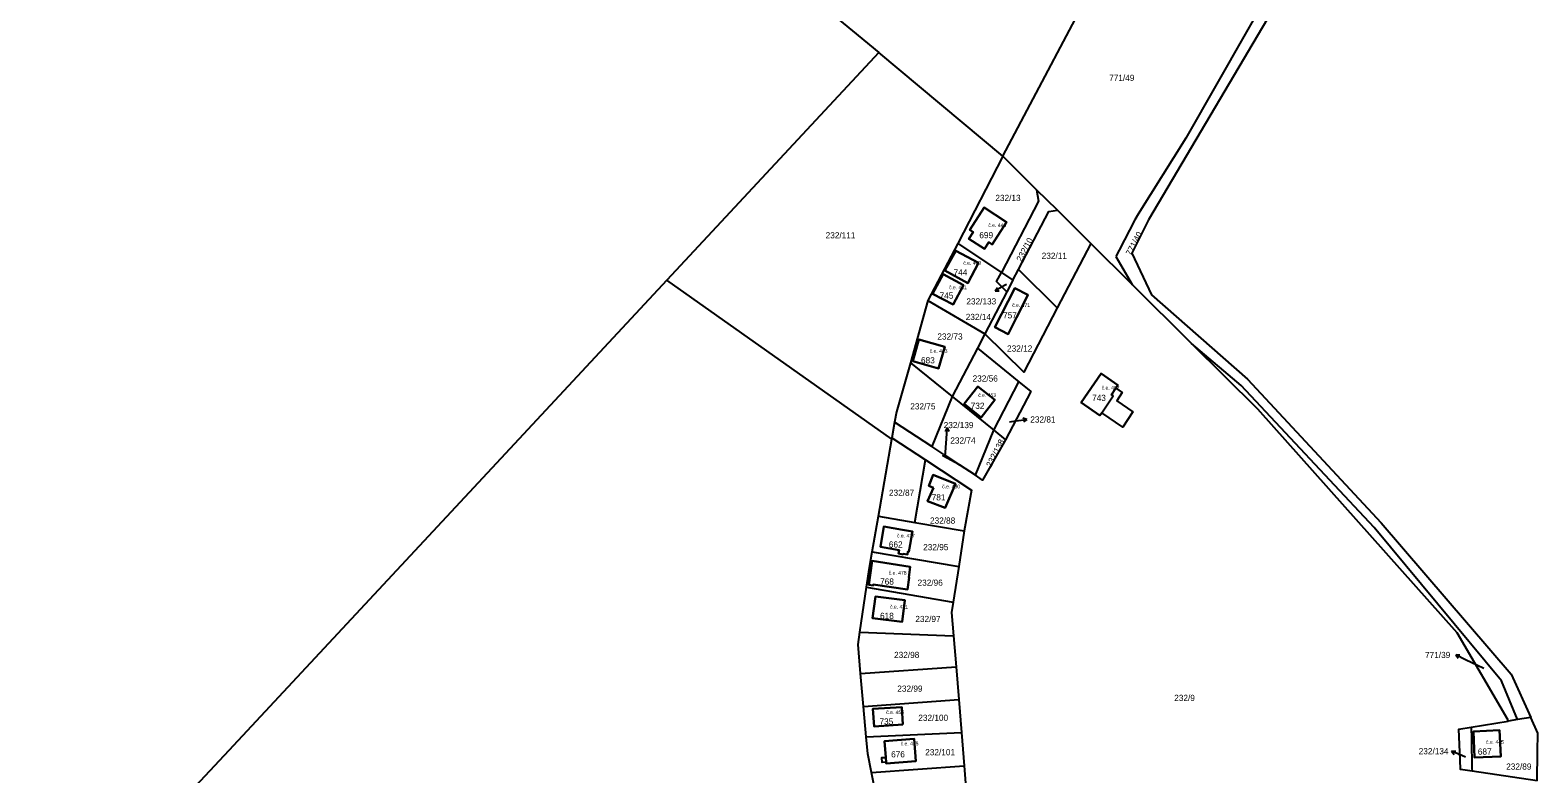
# Model space of a CAD drawing. Extents: x -887272 to -877616, y -1026687 to -1019819.
# Drawn here: x -882233.5 to -881818.1, y -1023615.5 to -1023410.6 of the extents above; entities that cross this region are included whole.
import ezdxf

# ---------------------------------------------------------------- set-up
doc = ezdxf.new("R2010")
doc.units = 0
for name, color, linetype in [('Definiční body', 7, 'Continuous'), ('Hranice parcel', 7, 'Continuous'), ('Parcelní čísla', 7, 'Continuous'), ('Polygon budovy', 7, 'Continuous'), ('Pop  PČ popisy', 7, 'Continuous'), ('Vnitřní kresba', 7, 'Continuous')]:
    doc.layers.add(name, color=color, linetype=linetype)

msp = doc.modelspace()

# ---------------------------------------------------------------- linework, layer by layer
at = {"layer": 'Hranice parcel'}
for p, q in [((-881999.63, -1023416.75), (-882058.02, -1023479.44)), ((-881965.46, -1023445.29), (-881999.63, -1023416.75)), ((-881965.46, -1023445.29), (-881977.86, -1023469.33)), ((-881964.49, -1023446.26), (-881965.46, -1023445.29)), ((-881956.17, -1023454.58), (-881964.49, -1023446.26)), ((-881950.44, -1023460.16), (-881956.17, -1023454.58)), ((-881941.26, -1023469.34), (-881950.44, -1023460.16)), ((-881977.86, -1023469.33), (-881986.1, -1023485.08)), ((-881977.86, -1023469.33), (-881965.87, -1023477.36)), ((-881941.26, -1023469.34), (-881950.54, -1023487.1)), ((-881929.87, -1023480.62), (-881941.26, -1023469.34)), ((-881934.3, -1023472.97), (-881929.87, -1023480.62)), ((-881965.87, -1023477.36), (-881962.71, -1023479.48)), ((-881962.71, -1023479.48), (-881961.18, -1023476.49)), ((-881961.18, -1023476.49), (-881950.54, -1023487.1)), ((-881996.08, -1023523.25), (-882058.02, -1023479.44)), ((-881964.33, -1023482.66), (-881970.4, -1023494.24)), ((-881962.71, -1023479.48), (-881964.33, -1023482.66)), ((-881913.49, -1023496.9), (-881929.87, -1023480.62)), ((-881986.1, -1023485.08), (-881990.93, -1023502.21)), ((-881986.1, -1023485.08), (-881970.4, -1023494.24)), ((-881970.4, -1023494.24), (-881972.46, -1023498.24)), ((-881972.46, -1023498.24), (-881979.39, -1023511.53)), ((-881972.46, -1023498.24), (-881961.04, -1023507.47)), ((-881895.21, -1023515.01), (-881913.49, -1023496.9)), ((-881990.93, -1023502.21), (-881979.39, -1023511.53)), ((-881967.93, -1023520.85), (-881961.04, -1023507.47)), ((-881979.39, -1023511.53), (-881985.07, -1023525.34)), ((-881979.39, -1023511.53), (-881967.93, -1023520.85)), ((-881995.28, -1023518.63), (-881996.02, -1023522.93)), ((-881985.07, -1023525.34), (-881995.28, -1023518.63)), ((-881999.76, -1023544.49), (-881996.08, -1023523.25)), ((-881996.02, -1023522.93), (-881996.08, -1023523.25)), ((-881996.02, -1023522.93), (-881986.75, -1023529.02)), ((-881973.03, -1023533.25), (-881967.93, -1023520.85)), ((-881967.93, -1023520.85), (-881964.73, -1023523.44)), ((-881981.77, -1023527.51), (-881985.07, -1023525.34)), ((-881981.77, -1023527.51), (-881977.45, -1023530.34)), ((-881989.73, -1023546.22), (-881986.75, -1023529.02)), ((-881973.03, -1023533.25), (-881977.45, -1023530.34)), ((-882001.46, -1023554.3), (-881999.76, -1023544.49)), ((-881999.76, -1023544.49), (-881989.73, -1023546.22)), ((-881989.73, -1023546.22), (-881976.11, -1023548.58)), ((-881976.11, -1023548.58), (-881977.63, -1023558.42)), ((-882001.46, -1023554.3), (-881977.63, -1023558.42)), ((-881977.63, -1023558.42), (-881979.14, -1023568.21)), ((-882004.86, -1023576.46), (-882003.02, -1023564.08)), ((-882003.02, -1023564.08), (-881979.14, -1023568.21)), ((-882004.86, -1023576.46), (-881979.04, -1023577.48)), ((-881979.04, -1023577.48), (-881978.32, -1023586.01)), ((-882004.66, -1023587.88), (-881978.32, -1023586.01)), ((-881978.32, -1023586.01), (-881977.56, -1023595.07)), ((-882003.86, -1023596.94), (-882004.66, -1023587.88)), ((-881825.37, -1023588.04), (-881820, -1023599.95)), ((-882003.86, -1023596.94), (-881977.56, -1023595.07)), ((-882003.11, -1023605.34), (-882003.86, -1023596.94)), ((-881977.56, -1023595.07), (-881976.82, -1023604.15)), ((-881836.44, -1023602.65), (-881826.23, -1023600.97)), ((-881826.23, -1023600.97), (-881826.27, -1023600.76)), ((-881823.68, -1023600.55), (-881826.23, -1023600.97)), ((-881820, -1023599.95), (-881823.68, -1023600.55)), ((-882003.11, -1023605.34), (-881976.82, -1023604.15)), ((-881976.82, -1023604.15), (-881976.12, -1023613.34)), ((-882001.64, -1023615.16), (-881976.12, -1023613.34)), ((-881999.69, -1023624.69), (-882001.64, -1023615.16)), ((-881976.12, -1023613.34), (-881975.38, -1023622.97)), ((-881818.23, -1023617.44), (-881836.19, -1023614.81))]:
    msp.add_line(p, q, dxfattribs=at)
for points in [[(-881965.46, -1023445.29), (-881937.09, -1023391.55), (-881918.59, -1023397.41), (-881902.88, -1023368.96)], [(-882081.8, -1023371.16), (-882063.68, -1023376.58), (-882034.36, -1023388.04), (-881999.63, -1023416.75)], [(-881881.58, -1023381.65), (-881915.08, -1023440.34), (-881928.2, -1023461.3), (-881929.08, -1023462.8)], [(-881878.1, -1023383.87), (-881887.44, -1023398.64), (-881925.36, -1023462.88), (-881929.94, -1023472.01), (-881924.53, -1023483.51), (-881898.05, -1023506.74), (-881861.18, -1023546.34), (-881825.37, -1023588.04)], [(-881956.17, -1023454.58), (-881955.61, -1023457.68), (-881965.87, -1023477.36)], [(-881968.4, -1023469.6), (-881969.34, -1023469.02), (-881970.53, -1023470.82), (-881974.81, -1023468.07), (-881973.64, -1023466.24), (-881974.57, -1023465.64), (-881970.59, -1023459.46), (-881964.43, -1023463.47), (-881968.4, -1023469.6)], [(-881961.18, -1023476.49), (-881952.8, -1023460.5), (-881950.44, -1023460.16)], [(-881929.08, -1023462.8), (-881933.38, -1023471.19), (-881934.3, -1023472.97)], [(-881975.1, -1023480.27), (-881981.44, -1023476.85), (-881978.46, -1023471.42), (-881972.16, -1023474.66), (-881975.1, -1023480.27)], [(-881984.84, -1023483.2), (-881981.95, -1023477.81), (-881976.31, -1023480.81), (-881979.17, -1023486.19), (-881984.84, -1023483.2)], [(-881964.33, -1023482.66), (-881967.19, -1023479.88), (-881965.87, -1023477.36)], [(-882058.02, -1023479.44), (-882103.84, -1023528.65), (-882178.79, -1023609.12), (-882251.38, -1023686.73), (-882326.67, -1023766.9), (-882416, -1023862), (-882806.28, -1023803.54), (-882785.58, -1023775.53)], [(-881958.55, -1023483.48), (-881958.59, -1023483.58), (-881961.69, -1023489.79), (-881963.96, -1023494.35), (-881967.69, -1023492.44), (-881962.21, -1023481.64), (-881958.55, -1023483.48)], [(-881950.54, -1023487.1), (-881959.68, -1023504.83), (-881970.4, -1023494.24)], [(-881990.29, -1023501.81), (-881988.59, -1023495.84), (-881981.47, -1023497.86), (-881983.17, -1023503.84), (-881990.29, -1023501.81)], [(-881823.68, -1023600.55), (-881828.03, -1023589.87), (-881863.15, -1023547.67), (-881899.78, -1023508.48), (-881913.49, -1023496.9)], [(-881990.93, -1023502.21), (-881994.77, -1023515.72), (-881995.28, -1023518.63)], [(-881961.04, -1023507.47), (-881957.76, -1023510.11), (-881964.73, -1023523.44)], [(-881938.71, -1023516.74), (-881943.92, -1023513.21), (-881938.38, -1023505.21), (-881933.74, -1023508.37), (-881934.34, -1023509.27), (-881932.58, -1023510.45), (-881934.1, -1023512.69), (-881929.62, -1023515.71), (-881932.43, -1023519.94), (-881938.21, -1023516.01), (-881938.71, -1023516.74)], [(-881967.69, -1023512.49), (-881971.43, -1023517.29), (-881976.11, -1023513.59), (-881972.37, -1023508.8), (-881967.69, -1023512.49)], [(-881826.27, -1023600.76), (-881840.27, -1023576.67), (-881895.21, -1023515.01)], [(-881964.73, -1023523.44), (-881971.06, -1023534.55), (-881973.03, -1023533.25)], [(-881977.45, -1023530.34), (-881981.97, -1023527.88), (-881981.77, -1023527.51)], [(-881986.75, -1023529.02), (-881974.15, -1023537.3), (-881976.11, -1023548.58)], [(-881984.59, -1023536.68), (-881985.85, -1023536.17), (-881984.63, -1023533.14), (-881978.56, -1023535.61), (-881981.36, -1023542.21), (-881986.2, -1023540.42), (-881984.59, -1023536.68)], [(-881994.23, -1023554.83), (-881994.06, -1023553.85), (-881999.19, -1023552.97), (-881998.23, -1023547.38), (-881993.16, -1023548.24), (-881990.39, -1023548.72), (-881991.35, -1023554.31), (-881991.62, -1023554.27), (-881991.76, -1023555.08), (-881992.96, -1023554.88), (-881992.99, -1023555.07), (-881994.23, -1023554.83)], [(-882003.02, -1023564.08), (-882002.21, -1023558.65), (-882001.46, -1023554.3)], [(-882001.49, -1023556.8), (-881991, -1023558.46), (-881991.41, -1023561.42), (-881991.3, -1023561.45), (-881991.74, -1023564.69), (-882001.18, -1023563.32), (-882001.24, -1023563.63), (-882002.41, -1023563.41), (-882001.49, -1023556.8)], [(-882001.35, -1023572.58), (-882000.59, -1023566.61), (-881992.44, -1023567.65), (-881993.21, -1023573.63), (-882001.35, -1023572.58)], [(-881979.14, -1023568.21), (-881979.58, -1023571.07), (-881979.04, -1023577.48)], [(-882004.66, -1023587.88), (-882005.37, -1023579.92), (-882004.86, -1023576.46)], [(-881993.01, -1023601.91), (-882000.94, -1023602.43), (-882001.25, -1023597.61), (-881993.3, -1023597.12), (-881993.01, -1023601.91)], [(-881836.19, -1023614.81), (-881839.36, -1023614.34), (-881839.46, -1023611.7), (-881839.79, -1023603.19), (-881836.44, -1023602.65)], [(-881836.44, -1023602.65), (-881836.37, -1023606.01), (-881836.2, -1023614.01), (-881836.19, -1023614.81)], [(-881818.23, -1023617.44), (-881818.12, -1023609.45), (-881818.05, -1023604.28), (-881820, -1023599.95)], [(-882001.64, -1023615.16), (-882002.7, -1023610), (-882003.11, -1023605.34)], [(-881997.61, -1023612.63), (-881997.63, -1023612.33), (-881998.72, -1023612.41), (-881998.82, -1023611.06), (-881997.72, -1023610.98), (-881998.04, -1023606.49), (-881989.91, -1023605.92), (-881989.47, -1023612.05), (-881997.61, -1023612.63)], [(-881828.6, -1023603.51), (-881828.29, -1023610.72), (-881835.51, -1023611.03), (-881835.82, -1023603.82), (-881828.6, -1023603.51)]]:
    msp.add_lwpolyline(points, dxfattribs=at)
at = {"layer": 'Polygon budovy'}
for points in [[(-881970.59, -1023459.46), (-881974.57, -1023465.64), (-881973.64, -1023466.24), (-881974.81, -1023468.07), (-881970.53, -1023470.82), (-881969.34, -1023469.02), (-881968.4, -1023469.6), (-881964.43, -1023463.47)], [(-881981.44, -1023476.85), (-881975.1, -1023480.27), (-881972.16, -1023474.66), (-881978.46, -1023471.42)], [(-881984.84, -1023483.2), (-881979.17, -1023486.19), (-881976.31, -1023480.81), (-881981.95, -1023477.81)], [(-881962.21, -1023481.64), (-881967.69, -1023492.44), (-881963.96, -1023494.35), (-881961.69, -1023489.79), (-881958.59, -1023483.58), (-881958.55, -1023483.48)], [(-881988.59, -1023495.84), (-881990.29, -1023501.81), (-881983.17, -1023503.84), (-881981.47, -1023497.86)], [(-881938.71, -1023516.74), (-881938.21, -1023516.01), (-881935.06, -1023511.39), (-881935.55, -1023511.06), (-881934.34, -1023509.27), (-881933.74, -1023508.37), (-881938.38, -1023505.21), (-881943.92, -1023513.21)], [(-881976.11, -1023513.59), (-881971.43, -1023517.29), (-881967.69, -1023512.49), (-881972.37, -1023508.8)], [(-881984.59, -1023536.68), (-881986.2, -1023540.42), (-881981.36, -1023542.21), (-881978.56, -1023535.61), (-881984.63, -1023533.14), (-881985.85, -1023536.17)], [(-881998.23, -1023547.38), (-881999.19, -1023552.97), (-881994.06, -1023553.85), (-881994.23, -1023554.83), (-881992.99, -1023555.07), (-881992.96, -1023554.88), (-881991.76, -1023555.08), (-881991.62, -1023554.27), (-881991.35, -1023554.31), (-881990.39, -1023548.72), (-881993.16, -1023548.24)], [(-882002.41, -1023563.41), (-882001.24, -1023563.63), (-882001.18, -1023563.32), (-881991.74, -1023564.69), (-881991.3, -1023561.45), (-881991.41, -1023561.42), (-881991, -1023558.46), (-882001.49, -1023556.8)], [(-882000.59, -1023566.61), (-882001.35, -1023572.58), (-881993.21, -1023573.63), (-881992.44, -1023567.65)], [(-881993.01, -1023601.91), (-881993.3, -1023597.12), (-882001.25, -1023597.61), (-882000.94, -1023602.43)], [(-881989.91, -1023605.92), (-881998.04, -1023606.49), (-881997.72, -1023610.98), (-881997.63, -1023612.33), (-881997.61, -1023612.63), (-881989.47, -1023612.05)], [(-881835.82, -1023603.82), (-881835.51, -1023611.03), (-881828.29, -1023610.72), (-881828.6, -1023603.51)]]:
    msp.add_lwpolyline(points, close=True, dxfattribs=at)
at = {"layer": 'Pop  PČ popisy'}
for p, q in [((-881964.99, -1023480.97), (-881967.61, -1023482.43)), ((-881967.61, -1023482.43), (-881966.98, -1023481.5)), ((-881967.61, -1023482.43), (-881966.5, -1023482.38)), ((-881964.49, -1023480.67), (-881964.99, -1023480.97)), ((-881980.77, -1023520.18), (-881981.34, -1023521.14)), ((-881980.98, -1023523.17), (-881980.77, -1023520.18)), ((-881980.77, -1023520.18), (-881980.34, -1023521.21)), ((-881963.61, -1023518.53), (-881961.87, -1023518.28)), ((-881961.87, -1023518.28), (-881958.9, -1023517.86)), ((-881958.9, -1023517.86), (-881959.96, -1023517.51)), ((-881958.9, -1023517.86), (-881959.82, -1023518.5)), ((-881981.32, -1023528.03), (-881980.98, -1023523.17)), ((-881840.65, -1023582.76), (-881839.53, -1023582.75)), ((-881837.95, -1023584.08), (-881840.65, -1023582.76)), ((-881840.65, -1023582.76), (-881839.97, -1023583.65)), ((-881832.97, -1023586.53), (-881837.95, -1023584.08)), ((-881841.8, -1023609.31), (-881840.69, -1023609.24)), ((-881839.04, -1023610.48), (-881841.8, -1023609.31)), ((-881841.8, -1023609.31), (-881841.08, -1023610.16)), ((-881837.97, -1023610.94), (-881839.04, -1023610.48))]:
    msp.add_line(p, q, dxfattribs=at)
at = {"layer": 'Vnitřní kresba'}
for p, q in [((-881938.21, -1023516.01), (-881935.06, -1023511.39)), ((-881935.55, -1023511.06), (-881934.34, -1023509.27)), ((-881935.06, -1023511.39), (-881935.55, -1023511.06)), ((-881997.63, -1023612.33), (-881997.72, -1023610.98))]:
    msp.add_line(p, q, dxfattribs=at)

# ---------------------------------------------------------------- texts
at = {"layer": 'Definiční body'}
for s, p in [('č.e. 446', (-881969.47, -1023464.82)), ('č.e. 460', (-881976.38, -1023475.21)), ('č.e. 461', (-881980.3, -1023481.96)), ('č.e. 471', (-881962.88, -1023486.83)), ('č.e. 443', (-881985.63, -1023499.45)), ('č.e. 453', (-881972.25, -1023511.62)), ('č.e. 462', (-881938.24, -1023509.61)), ('č.e. 480', (-881982.19, -1023536.83)), ('č.e. 437', (-881994.63, -1023550.38)), ('č.e. 478', (-881996.92, -1023560.63)), ('č.e. 421', (-881996.56, -1023569.97)), ('č.e. 456', (-881997.61, -1023599.03)), ('č.e. 455', (-881993.63, -1023607.69)), ('č.e. 445', (-881832.31, -1023607.23))]:
    msp.add_text(s, height=1, dxfattribs=at).set_placement(p)
at = {"layer": 'Parcelní čísla'}
for s, p in [('771/49', (-881936.17, -1023424.56)), ('232/13', (-881967.53, -1023457.65)), ('232/111', (-882014.3, -1023467.94)), ('699', (-881971.95, -1023467.91)), ('232/11', (-881954.76, -1023473.6)), ('744', (-881979.04, -1023478.15)), ('745', (-881982.89, -1023484.56)), ('232/133', (-881975.52, -1023486.16)), ('232/14', (-881975.7, -1023490.45)), ('757', (-881965.41, -1023489.99)), ('232/73', (-881983.51, -1023495.84)), ('232/12', (-881964.31, -1023499.15)), ('683', (-881988.02, -1023502.39)), ('232/56', (-881973.8, -1023507.41)), ('743', (-881940.88, -1023512.75)), ('232/75', (-881990.98, -1023515.09)), ('732', (-881974.33, -1023514.93)), ('232/139', (-881981.77, -1023520.25)), ('232/81', (-881957.9, -1023518.7)), ('232/74', (-881979.94, -1023524.49)), ('232/87', (-881996.85, -1023538.9)), ('781', (-881985.07, -1023540.16)), ('232/88', (-881985.54, -1023546.57)), ('662', (-881996.88, -1023553.16)), ('232/95', (-881987.42, -1023553.89)), ('768', (-881999.29, -1023563.37)), ('232/96', (-881988.97, -1023563.69)), ('618', (-881999.31, -1023572.83)), ('232/97', (-881989.58, -1023573.69)), ('232/98', (-881995.44, -1023583.6)), ('771/39', (-881849.13, -1023583.61)), ('232/99', (-881994.55, -1023592.89)), ('232/9', (-881918.24, -1023595.44)), ('232/100', (-881988.76, -1023600.92)), ('735', (-881999.46, -1023601.94)), ('676', (-881996.26, -1023610.99)), ('232/101', (-881986.86, -1023610.41)), ('232/134', (-881850.88, -1023610.14)), ('687', (-881834.59, -1023610.23)), ('232/89', (-881826.77, -1023614.37))]:
    msp.add_text(s, height=1.7, dxfattribs=at).set_placement(p)
for s, rotation, p in [('771/40', 62, (-881930.2, -1023472.84)), ('232/10', 62, (-881960.34, -1023474.51)), ('232/138', 63, (-881968.67, -1023531.18))]:
    msp.add_text(s, height=1.7, rotation=rotation, dxfattribs=at).set_placement(p)

doc.saveas('drawing.dxf')
